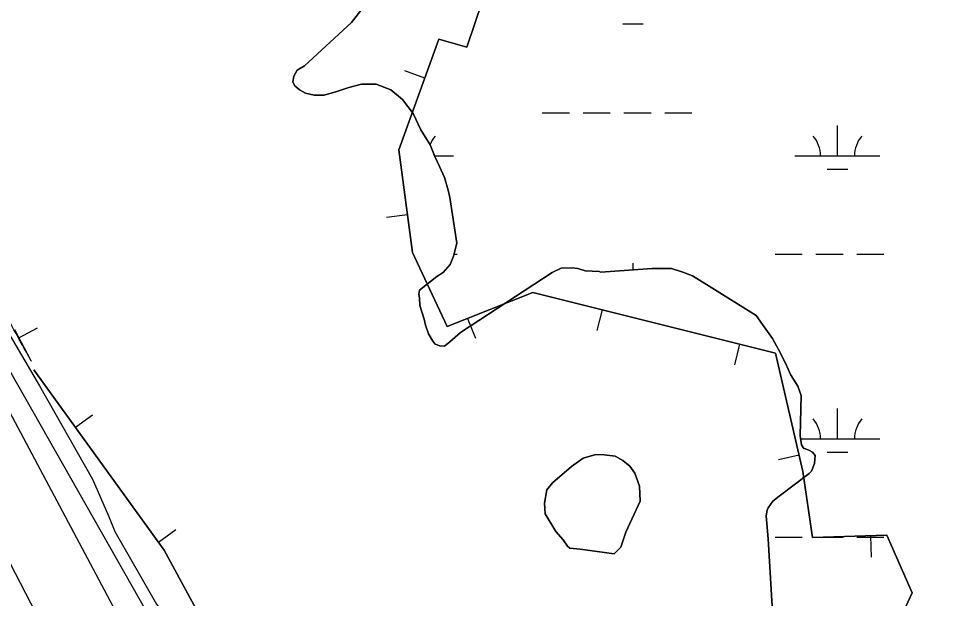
# Model space of a CAD drawing. Extents: x 3281947 to 3319794, y 715894 to 741249.
# Drawn here: x 3293521 to 3294621, y 730306 to 730987 of the extents above; entities that cross this region are included whole.
import ezdxf

# ---------------------------------------------------------------- set-up
doc = ezdxf.new("R2010")
doc.units = 0
for name, color, linetype in [('V-BORW-LINE', 7, 'Continuous'), ('V-LEVE-TOET', 7, 'Continuous'), ('V-SITE-VEGE', 7, 'Continuous'), ('V-SURV-LINE', 7, 'Continuous'), ('V-TOPO-SHOR', 7, 'Continuous'), ('V-WETL-SWMP', 7, 'Continuous')]:
    doc.layers.add(name, color=color, linetype=linetype)

msp = doc.modelspace()

# ---------------------------------------------------------------- linework, layer by layer
at = {"layer": 'V-BORW-LINE'}
for p, q in [((3293998.7, 730917.1), (3293975.2, 730925.6)), ((3293978.5, 730756.5), (3293953.7, 730753.2)), ((3294207.4, 730644.8), (3294201.3, 730620.5)), ((3293521.1, 730612), (3293543.2, 730623.8)), ((3294049.1, 730634.7), (3294058.3, 730611.5)), ((3294369, 730604.4), (3294363, 730580.2)), ((3293587.7, 730506.7), (3293608, 730521.3)), ((3294439.1, 730474), (3294414.8, 730468.4)), ((3293685.4, 730371.7), (3293705.7, 730386.4)), ((3294523.1, 730379.2), (3294524, 730354.2))]:
    msp.add_line(p, q, dxfattribs=at)
for points in [[(3294066.6, 731007.9), (3294048.3, 730953.6), (3294015.3, 730962.9), (3293968.2, 730832.8), (3293984.4, 730712.4), (3294025, 730625.2), (3294125.7, 730665.2), (3294411.3, 730593.9), (3294443.6, 730454.8), (3294455, 730377), (3294542.3, 730379.8), (3294572, 730312), (3294499.3, 730155.1), (3294304.7, 730084.1), (3294182.8, 729985.9), (3294081.7, 729899.7), (3294039.9, 729833.7), (3293988.3, 729835.4), (3293949.1, 729896), (3293892.4, 730001.9), (3293812.2, 730136.7), (3293762.4, 730233), (3293692.2, 730362.3), (3293538.9, 730574.2)], [(3293538.9, 730574.2), (3293692.2, 730362.3), (3293762.4, 730233), (3293812.2, 730136.7), (3293892.4, 730001.9), (3293949.1, 729896), (3293988.3, 729835.4), (3294039.9, 729833.7), (3294084.7, 729890.8), (3294221.5, 730018.7), (3294337.4, 730090), (3294499.3, 730155.1), (3294572, 730312), (3294542.3, 730379.8), (3294455, 730377), (3294443.6, 730454.8), (3294411.3, 730593.9), (3294125.7, 730665.2), (3294025, 730625.2), (3293984.4, 730712.4), (3293968.2, 730832.8), (3294015.3, 730962.9), (3294048.3, 730953.6), (3294066.6, 731007.9)], [(3293516.1, 730621.5), (3293535.4, 730585.3), (3293535.6, 730584.9), (3293535.9, 730584.4)]]:
    msp.add_lwpolyline(points, dxfattribs=at)
msp.add_spline([(3293535.9, 730584.4), (3293535.4, 730585.3), (3293497, 730657.8), (3293473.2, 730709), (3293458.5, 730751), (3293474.3, 730774.9), (3293498.1, 730803.8), (3293503.4, 730822.7), (3293477.8, 730865.6), (3293442, 730902.7), (3293433.9, 730945), (3293411.4, 730975.9), (3293373.6, 730999.6), (3293329.4, 731009.5), (3293303.1, 731048.1), (3293262.2, 731107.9), (3293205.3, 731214.8), (3293152.6, 731305), (3293107.1, 731394.1), (3293067.5, 731500.7), (3293026.1, 731639), (3292993.6, 731735.4), (3292952.7, 731872.8), (3292925.4, 731981.1), (3292877.6, 732144.9), (3292823.1, 732324.3), (3292751.1, 732547.8), (3292686.3, 732753.5), (3292626.9, 732959.9), (3292578, 733149.6), (3292517.3, 733327.2), (3292468.2, 733513.4), (3292419.2, 733671.8), (3292416, 733774.3), (3292443.1, 733955.9), (3292470.5, 734116.1), (3292505.3, 734342.4), (3292539, 734502.7), (3292585.4, 734750.4), (3292605.6, 734909.3), (3292653.5, 735109.1), (3292667, 735197.9), (3292695.9, 735272.4), (3292816.4, 735423.9), (3292992.8, 735589.4), (3293118.5, 735717.8), (3293151.4, 735720.6), (3293212.8, 735688.5), (3293267.6, 735628.9), (3293299.6, 735578.7), (3293301.8, 735551.8), (3293258, 735404.8), (3293178.9, 735247.8), (3293118.6, 735154.6), (3293020.3, 735075.8), (3292963, 735023.3), (3292899.5, 734947.4), (3292877.5, 734825.5), (3292893.6, 734715.3), (3292909.1, 734596.9), (3292894.2, 734486.7), (3292877, 734359.2), (3292869.2, 734210.8), (3292882, 734024.1), (3292899.4, 733885.4), (3292922.7, 733752.5), (3292923.7, 733661.1), (3292932, 733561), (3292981.6, 733412.2), (3293062.5, 733212.5), (3293111.5, 733047.6), (3293198.7, 732785.6), (3293276, 732606.5), (3293315.6, 732497), (3293336.7, 732448.1), (3293389.1, 732447.8), (3293396.1, 732434.3), (3293380.9, 732420.2), (3293299, 732384.1), (3293266.7, 732364.9), (3293242, 732348.4), (3293249.1, 732332.4), (3293352.9, 732375.1), (3293457.9, 732401.3), (3293485.1, 732328.5), (3293556.5, 732096.9), (3293588.1, 731935.2), (3293608.4, 731793.7), (3293628.6, 731696.8), (3293641.6, 731601.6), (3293698.6, 731490.3), (3293768.8, 731439), (3293849.4, 731356), (3293937.4, 731250.3), (3293976, 731184.6), (3294065.4, 731012.3)], degree=3, dxfattribs=at)
at = {"layer": 'V-LEVE-TOET'}
msp.add_lwpolyline([(3293939.3, 729812.8), (3293872.3, 729900.3), (3293700.9, 730166.9), (3293411.9, 730709.5)], dxfattribs=at)
at = {"layer": 'V-SITE-VEGE'}
for points in [[(3293926.3, 731000.3), (3293912.4, 730982.7), (3293857.2, 730931.5), (3293848.6, 730926.5), (3293844.6, 730919.5), (3293843.5, 730912.3), (3293845.8, 730908.3), (3293851.5, 730903.4), (3293858.5, 730899.5), (3293868.6, 730897.2), (3293880.5, 730897.2), (3293895.2, 730901.5), (3293909.4, 730906.3), (3293924.2, 730910.1), (3293941.7, 730910.1), (3293958.8, 730903.4), (3293972.6, 730892), (3293984.9, 730875.7), (3293994.3, 730856.6), (3294004.9, 730838.7), (3294010.6, 730824.9), (3294016, 730813.5), (3294021.9, 730800.4), (3294026.4, 730785.5), (3294028.3, 730776.8), (3294036.3, 730723.3), (3294032.4, 730707.9), (3294028.7, 730698.3), (3294020.3, 730688.6), (3294012.9, 730683.9), (3293992.6, 730667.9), (3293991.6, 730663.3), (3293992.7, 730658.9), (3293993.1, 730649.8), (3293998.2, 730633.7), (3293999.7, 730626.7), (3294003.2, 730616.4), (3294008.1, 730607.8), (3294011.1, 730604.4), (3294016.3, 730602.4), (3294021.8, 730602.1), (3294028.2, 730607), (3294040.6, 730618.2), (3294148.5, 730688.7), (3294159.4, 730693.8), (3294172.1, 730694.2), (3294179, 730693.3), (3294187.3, 730690.7), (3294203.8, 730689.7), (3294205.8, 730689.1)], [(3294205.8, 730689.1), (3294266.4, 730693.3), (3294289.1, 730693.3), (3294302.3, 730689.2), (3294313.6, 730684.7), (3294333.4, 730672.8), (3294388.8, 730638.3), (3294396.1, 730627.7), (3294407.8, 730611.3), (3294415.1, 730598.2), (3294423.7, 730581.5), (3294429.1, 730568.7), (3294437.5, 730555), (3294441.5, 730544.2), (3294440.6, 730496.6), (3294441.9, 730486.1), (3294444.6, 730481.9), (3294446.5, 730481.3), (3294451.2, 730479.3), (3294454.8, 730477.3), (3294458.1, 730473.4), (3294457.4, 730464.3), (3294453.7, 730455.2), (3294451.1, 730452.2), (3294415.9, 730425.6), (3294408.1, 730419.8), (3294402.8, 730412.2), (3294401.6, 730409.4), (3294400.4, 730402.8), (3294402.6, 730375.4), (3294411.5, 730230)]]:
    msp.add_lwpolyline(points, dxfattribs=at)
msp.add_lwpolyline([(3294181.7, 730363.3), (3294169.5, 730364.6), (3294166.8, 730367.1), (3294161.4, 730374.4), (3294152.9, 730384.2), (3294140.5, 730405.1), (3294139.8, 730417.5), (3294142.5, 730433), (3294148.9, 730441.5), (3294171.3, 730460.8), (3294185.3, 730470.6), (3294200, 730474.8), (3294209.7, 730474.2), (3294222.9, 730472.6), (3294231.7, 730467.5), (3294239.9, 730461), (3294245.9, 730452.9), (3294251.2, 730437.4), (3294252.1, 730419.7), (3294235.3, 730383.6), (3294229.6, 730365.7), (3294221.5, 730357.8)], close=True, dxfattribs=at)
at = {"layer": 'V-SURV-LINE'}
msp.add_lwpolyline([(3292968.3, 731395.4), (3293659.8, 730058.5)], dxfattribs=at)
at = {"layer": 'V-TOPO-SHOR'}
msp.add_lwpolyline([(3294181.7, 730363.3), (3294221.5, 730357.8), (3294229.6, 730365.7), (3294235.3, 730383.6), (3294252.1, 730419.7), (3294251.2, 730437.4), (3294245.9, 730452.9), (3294239.9, 730461), (3294231.7, 730467.5), (3294222.9, 730472.6), (3294209.7, 730474.2), (3294200, 730474.8), (3294185.3, 730470.6), (3294171.3, 730460.8), (3294148.9, 730441.5), (3294142.5, 730433), (3294139.8, 730417.5), (3294140.5, 730405.1), (3294152.9, 730384.2), (3294161.4, 730374.4), (3294166.8, 730367.1), (3294169.5, 730364.6), (3294181.7, 730363.3)], dxfattribs=at)
at = {"layer": 'V-WETL-SWMP'}
for p, q in [((3294231.8, 730981), (3294255.8, 730981)), ((3294137, 730876.4), (3294169, 730876.4)), ((3294185, 730876.4), (3294217, 730876.4)), ((3294233, 730876.4), (3294265, 730876.4)), ((3294281, 730876.4), (3294313, 730876.4)), ((3294484.3, 730825.7), (3294484.3, 730861.7)), ((3294010.3, 730825.7), (3294032.4, 730825.7)), ((3294434.3, 730825.7), (3294534.3, 730825.7)), ((3294472.3, 730810.2), (3294496.3, 730810.2)), ((3294033, 730710.2), (3294037, 730710.2)), ((3294410.9, 730710.2), (3294442.9, 730710.2)), ((3294458.9, 730710.2), (3294490.9, 730710.2)), ((3294506.9, 730710.2), (3294538.9, 730710.2)), ((3294243.8, 730691.7), (3294243.8, 730699.8)), ((3294484.3, 730493), (3294484.3, 730529)), ((3294441.1, 730493), (3294534.3, 730493)), ((3294472.3, 730477.6), (3294496.3, 730477.6)), ((3294410.9, 730377.6), (3294442.9, 730377.6)), ((3294458.9, 730377.6), (3294490.9, 730377.6)), ((3294506.9, 730377.6), (3294538.9, 730377.6))]:
    msp.add_line(p, q, dxfattribs=at)
for points in [[(3293081.7, 731326.4), (3293270.4, 730981.3), (3293353.6, 730941.9), (3293439.2, 730796.1), (3293412.4, 730744.7), (3293823.3, 730022.7), (3293924.9, 729833.3), (3294494.7, 729220.4), (3294945.6, 728618.7)], [(3293958.8, 730903.4), (3293941.7, 730910.1), (3293924.2, 730910.1), (3293909.4, 730906.3), (3293895.2, 730901.5), (3293880.5, 730897.2), (3293868.6, 730897.2), (3293858.5, 730899.5), (3293851.5, 730903.4), (3293845.8, 730908.3), (3293843.5, 730912.3), (3293844.6, 730919.5), (3293848.6, 730926.5), (3293857.2, 730931.5), (3293912.4, 730982.7), (3293926.3, 731000.3)], [(3293358.7, 730990.2), (3293368.6, 730986.1), (3293379.6, 730978.6), (3293387.3, 730970.9), (3293452.2, 730843.1), (3293474.2, 730798.6), (3293476.8, 730785.5), (3293475.7, 730777.8), (3293471, 730771), (3293458, 730755.7), (3293455.2, 730751), (3293452.7, 730744.7), (3293451.3, 730734.2), (3293451.4, 730722), (3293454, 730709.9), (3293481.8, 730661.4), (3293489.5, 730650.1), (3293545.4, 730555.6), (3293607.9, 730445.6), (3293626.8, 730402.7)], [(3294411.5, 730230), (3294402.6, 730375.4), (3294400.4, 730402.8), (3294401.6, 730409.4), (3294402.8, 730412.2), (3294408.1, 730419.8), (3294415.9, 730425.6), (3294451.1, 730452.2), (3294453.7, 730455.2), (3294457.4, 730464.3), (3294458, 730473.4), (3294454.8, 730477.3), (3294451.2, 730479.3), (3294446.5, 730481.3), (3294444.6, 730481.9), (3294441.9, 730486.1), (3294440.6, 730496.6), (3294441.5, 730544.2), (3294437.5, 730555), (3294429.1, 730568.7), (3294423.7, 730581.5), (3294415.1, 730598.2), (3294407.8, 730611.3), (3294396.1, 730627.7), (3294388.8, 730638.3), (3294333.4, 730672.8), (3294313.6, 730684.7), (3294302.3, 730689.2), (3294289.1, 730693.3), (3294266.4, 730693.3), (3294205.8, 730689.1), (3294203.8, 730689.7), (3294187.3, 730690.7), (3294179, 730693.3), (3294172.1, 730694.2), (3294159.4, 730693.8), (3294148.5, 730688.7), (3294040.6, 730618.2), (3294028.2, 730607), (3294021.8, 730602.1), (3294016.3, 730602.4), (3294011.1, 730604.4), (3294008.1, 730607.8), (3294003.2, 730616.4), (3293999.7, 730626.7), (3293998.2, 730633.7), (3293993.1, 730649.8), (3293992.7, 730658.9), (3293991.6, 730663.3), (3293992.6, 730667.9), (3294012.9, 730683.9), (3294020.3, 730688.6), (3294028.7, 730698.3), (3294032.4, 730707.9), (3294036.3, 730723.3), (3294028.3, 730776.8), (3294026.4, 730785.5), (3294021.9, 730800.4), (3294016, 730813.5), (3294010.6, 730824.9), (3294004.9, 730838.7), (3293994.3, 730856.6), (3293984.9, 730875.7), (3293972.6, 730892.1), (3293958.8, 730903.4)], [(3293626.8, 730402.7), (3293634, 730384.1), (3293683.2, 730298.6), (3293710.2, 730265.3)]]:
    msp.add_lwpolyline(points, dxfattribs=at)
msp.add_lwpolyline([(3294221.5, 730357.8), (3294181.7, 730363.3), (3294169.5, 730364.6), (3294166.8, 730367.1), (3294161.4, 730374.4), (3294152.9, 730384.1), (3294140.5, 730405.1), (3294139.8, 730417.5), (3294142.5, 730433), (3294148.9, 730441.5), (3294171.3, 730460.8), (3294185.3, 730470.6), (3294200, 730474.8), (3294209.7, 730474.2), (3294222.9, 730472.6), (3294231.7, 730467.5), (3294239.9, 730461), (3294245.9, 730452.9), (3294251.2, 730437.4), (3294252.1, 730419.7), (3294235.3, 730383.6), (3294229.6, 730365.7)], close=True, dxfattribs=at)
for centre, start, end in [((3294037.7, 730826.1), 139.2282, 158.8216), ((3294429.1, 730826.1), 359.2282, 40.7718), ((3294539.6, 730826.1), 139.2282, 180.7718), ((3294429.1, 730493.5), 359.2282, 40.7718), ((3294539.6, 730493.5), 139.2282, 180.7718)]:
    msp.add_arc(centre, 35.2, start, end, dxfattribs=at)

doc.saveas('drawing.dxf')
